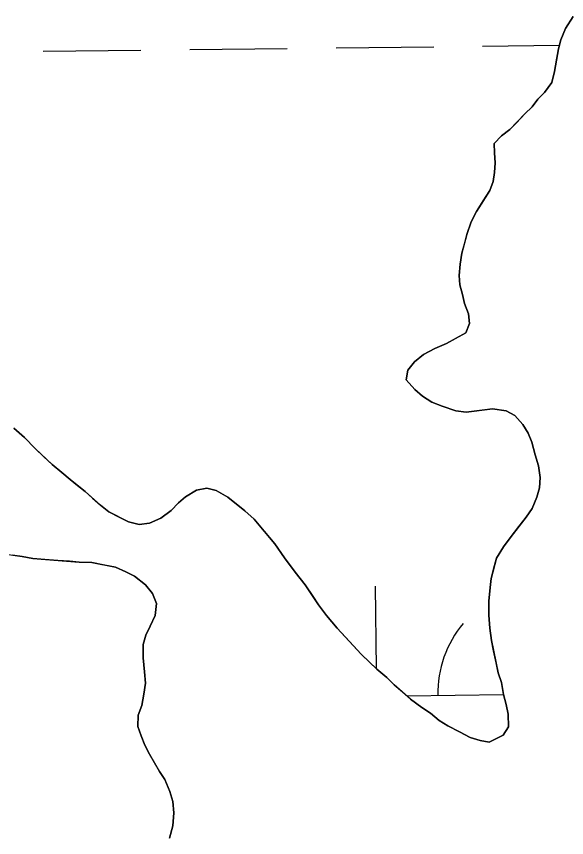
# Model space of a CAD drawing. Extents: x 3694830 to 3732949, y 415201 to 440970.
# Drawn here: x 3728840 to 3729020.2, y 423864.1 to 424133.2 of the extents above; entities that cross this region are included whole.
import ezdxf

# ---------------------------------------------------------------- set-up
doc = ezdxf.new("R2010")
doc.units = 0
doc.layers.add('V-TOPO-SHOR', color=7, linetype='Continuous')
doc.layers.add('V-WETL-SWMP', color=7, linetype='Continuous')

msp = doc.modelspace()

# ---------------------------------------------------------------- linework, layer by layer
at = {"layer": 'V-TOPO-SHOR'}
for points in [[(3728995.23, 423946.02), (3728995.57, 423949.04), (3728996.31, 423952.07), (3728997.24, 423955.7), (3728999.57, 423959.36), (3729002.11, 423962.83), (3729004.65, 423966.1), (3729007, 423969.16), (3729008.94, 423972.01), (3729010.47, 423975.66), (3729011.41, 423978.69), (3729011.54, 423982.1), (3729011.06, 423985.91), (3729009.98, 423989.5), (3729008.88, 423993.7), (3729007.62, 423996.68), (3729005.95, 423999.46), (3729003.28, 424002.41), (3729000.43, 424003.96), (3728996, 424004.67), (3728992.6, 424004.19), (3728987.39, 424003.48), (3728983.97, 424004.01), (3728979.52, 424005.52), (3728976.08, 424006.86), (3728973.02, 424008.8), (3728970.57, 424010.96), (3728967.69, 424014.11), (3728968.22, 424017.33), (3728970.38, 424019.99), (3728973.34, 424022.46), (3728977.11, 424024.35), (3728980.89, 424026.03), (3728983.87, 424027.7), (3728987.24, 424029.58), (3728988.38, 424032.61), (3728988.08, 424035.7), (3728986.84, 424039.17), (3728986.13, 424042.13), (3728985.22, 424045.24), (3728985.04, 424048.29), (3728985.36, 424052.07), (3728985.89, 424055.58), (3728986.82, 424058.73), (3728987.6, 424061.72), (3728989, 424065.88), (3728990.74, 424069.33), (3728992.91, 424072.75), (3728995.09, 424076.21), (3728996.23, 424079.12), (3728996.65, 424082.11), (3728996.87, 424085.28), (3728996.6, 424088.49), (3728996.53, 424091.58), (3728998.89, 424094.04), (3729001.66, 424096.11), (3729003.82, 424098.36), (3729006.56, 424101.31), (3729008.93, 424103.57), (3729010.88, 424106.1), (3729012.96, 424108.31), (3729015.38, 424111.58), (3729016.31, 424115.21), (3729017.02, 424119.52), (3729017.6, 424122.55), (3729018.34, 424125.58), (3729019.87, 424129.3), (3729022.4, 424133.21)], [(3728839.11, 423998.33), (3728842.59, 423995.19), (3728846.08, 423991.65), (3728848.95, 423988.9), (3728851.62, 423986.35), (3728854.88, 423983.81), (3728857.54, 423981.45), (3728859.99, 423979.5), (3728862.45, 423977.54), (3728864.9, 423975.39), (3728867.56, 423973.03), (3728870.21, 423970.88), (3728873.67, 423969.15), (3728876.71, 423967.6), (3728880.14, 423966.67), (3728883.55, 423967.15), (3728887.33, 423968.83), (3728890.69, 423971.32), (3728893.05, 423973.77), (3728895.41, 423975.83), (3728898.98, 423977.92), (3728902.38, 423978.59), (3728905.41, 423977.85), (3728909.27, 423975.72), (3728912.13, 423973.38), (3728914.79, 423971.22), (3728917.86, 423968.47), (3728921.15, 423964.53), (3728924.65, 423960.39), (3728927.76, 423955.83), (3728931.27, 423951.09), (3728934.58, 423946.94), (3728937.07, 423943.18), (3728938.93, 423940.41), (3728941.62, 423936.85), (3728945.12, 423932.71), (3728947.79, 423929.75), (3728950.46, 423927), (3728952.93, 423924.24), (3728955.8, 423921.49), (3728958.05, 423919.33), (3728961.32, 423916.59), (3728963.78, 423914.23), (3728966.44, 423911.88), (3728969.1, 423909.52), (3728972.77, 423906.79), (3728975.63, 423904.84), (3728978.49, 423902.49), (3728981.33, 423900.75), (3728985.19, 423898.82), (3728988.65, 423896.88), (3728991.88, 423895.95), (3728994.9, 423895.41), (3728999.47, 423897.72), (3729001.22, 423900.36), (3729001.13, 423904.58), (3729000.46, 423907.78), (3728999.59, 423910.97), (3728998.91, 423914.97), (3728997.83, 423918.16), (3728997.16, 423921.36), (3728996.28, 423925.36), (3728995.6, 423928.76), (3728995.11, 423932.76), (3728994.82, 423936.97), (3728994.73, 423941.59), (3728995.23, 423946.02)], [(3728890.11, 423863.92), (3728891.23, 423867.99), (3728891.54, 423872.26), (3728891.26, 423875.91), (3728890.19, 423879.22), (3728888.54, 423883.16), (3728886.88, 423885.78), (3728885.21, 423888.59), (3728883.55, 423891.41), (3728882.08, 423894.43), (3728880.81, 423897.45), (3728879.74, 423900.52), (3728879.86, 423904.26), (3728881, 423907.42), (3728881.72, 423911.13), (3728882.25, 423914.67), (3728881.97, 423918.4), (3728881.47, 423923.01), (3728881.5, 423927.35), (3728882.36, 423930.5), (3728883.82, 423933.38), (3728885.43, 423936.91), (3728885.87, 423940.85), (3728884.52, 423944.16), (3728882.25, 423947), (3728878.7, 423949.78), (3728875.81, 423951.24), (3728872.45, 423952.73), (3728868.9, 423953.42), (3728864.71, 423954.22), (3728860.53, 423954.41), (3728857.31, 423954.66), (3728853.57, 423954.95), (3728849.22, 423955.26), (3728845.36, 423955.54), (3728841.89, 423956.19), (3728838.63, 423956.68)]]:
    msp.add_lwpolyline(points, dxfattribs=at)
at = {"layer": 'V-WETL-SWMP'}
for p, q in [((3729022.4, 424133.21), (3729019.87, 424129.3)), ((3729019.87, 424129.3), (3729018.34, 424125.58)), ((3729018.34, 424125.58), (3729017.6, 424122.55)), ((3728896.73, 424122.35), (3728928.72, 424122.73)), ((3728944.72, 424122.92), (3728976.72, 424123.3)), ((3728992.72, 424123.49), (3729017.9, 424123.79)), ((3729017.6, 424122.55), (3729016.31, 424115.21)), ((3728848.73, 424121.78), (3728880.73, 424122.16)), ((3729016.31, 424115.21), (3729015.38, 424111.58)), ((3729015.38, 424111.58), (3729012.96, 424108.31)), ((3729012.96, 424108.31), (3729010.88, 424106.1)), ((3729008.93, 424103.57), (3729006.56, 424101.31)), ((3729010.88, 424106.1), (3729008.93, 424103.57)), ((3729006.56, 424101.31), (3729001.66, 424096.11)), ((3729001.66, 424096.11), (3728998.89, 424094.04)), ((3728998.89, 424094.04), (3728996.53, 424091.58)), ((3728996.53, 424091.58), (3728996.6, 424088.49)), ((3728996.6, 424088.49), (3728996.87, 424085.28)), ((3728996.87, 424085.28), (3728996.65, 424082.11)), ((3728996.65, 424082.11), (3728996.23, 424079.13)), ((3728996.23, 424079.13), (3728995.09, 424076.21)), ((3728995.09, 424076.21), (3728990.74, 424069.33)), ((3728990.74, 424069.33), (3728989, 424065.88)), ((3728989, 424065.88), (3728987.61, 424061.72)), ((3728987.61, 424061.72), (3728985.89, 424055.58)), ((3728985.89, 424055.58), (3728985.36, 424052.07)), ((3728985.36, 424052.07), (3728985.04, 424048.29)), ((3728985.04, 424048.29), (3728985.22, 424045.24)), ((3728985.22, 424045.24), (3728986.13, 424042.13)), ((3728986.13, 424042.13), (3728986.84, 424039.17)), ((3728986.84, 424039.17), (3728988.08, 424035.7)), ((3728988.08, 424035.7), (3728988.38, 424032.62)), ((3728988.38, 424032.62), (3728987.24, 424029.58)), ((3728987.24, 424029.58), (3728980.89, 424026.03)), ((3728980.89, 424026.03), (3728977.11, 424024.35)), ((3728977.11, 424024.35), (3728973.34, 424022.46)), ((3728973.34, 424022.46), (3728970.38, 424019.99)), ((3728968.23, 424017.33), (3728967.69, 424014.11)), ((3728970.38, 424019.99), (3728968.23, 424017.33)), ((3728967.69, 424014.11), (3728970.57, 424010.96)), ((3728970.57, 424010.96), (3728973.02, 424008.8)), ((3728973.02, 424008.8), (3728976.08, 424006.86)), ((3728976.08, 424006.86), (3728979.52, 424005.52)), ((3728979.52, 424005.52), (3728983.97, 424004.01)), ((3728983.97, 424004.01), (3728987.39, 424003.48)), ((3728987.39, 424003.48), (3728996, 424004.67)), ((3728996, 424004.67), (3729000.43, 424003.96)), ((3729000.43, 424003.96), (3729003.28, 424002.41)), ((3729003.28, 424002.41), (3729005.95, 423999.46)), ((3729005.95, 423999.46), (3729007.62, 423996.68)), ((3728842.59, 423995.19), (3728839.11, 423998.33)), ((3729007.62, 423996.68), (3729008.88, 423993.7)), ((3728846.08, 423991.65), (3728842.59, 423995.19)), ((3729008.88, 423993.7), (3729009.98, 423989.5)), ((3728851.62, 423986.35), (3728846.08, 423991.65)), ((3729009.98, 423989.5), (3729011.06, 423985.91)), ((3728854.88, 423983.81), (3728851.62, 423986.35)), ((3729011.06, 423985.91), (3729011.54, 423982.1)), ((3728857.54, 423981.46), (3728854.88, 423983.81)), ((3728862.45, 423977.54), (3728857.54, 423981.46)), ((3729011.54, 423982.1), (3729011.41, 423978.69)), ((3728867.56, 423973.03), (3728862.45, 423977.54)), ((3728898.98, 423977.92), (3728895.41, 423975.83)), ((3728902.38, 423978.59), (3728898.98, 423977.92)), ((3728905.41, 423977.85), (3728902.38, 423978.59)), ((3728909.27, 423975.72), (3728905.41, 423977.85)), ((3729011.41, 423978.69), (3729010.47, 423975.66)), ((3728895.41, 423975.83), (3728893.05, 423973.77)), ((3728914.79, 423971.22), (3728909.27, 423975.72)), ((3729010.47, 423975.66), (3729008.94, 423972.01)), ((3728870.22, 423970.88), (3728867.56, 423973.03)), ((3728893.05, 423973.77), (3728890.69, 423971.31)), ((3729008.94, 423972.01), (3729006.99, 423969.16)), ((3728876.71, 423967.6), (3728870.22, 423970.88)), ((3728890.69, 423971.31), (3728887.33, 423968.83)), ((3728917.86, 423968.48), (3728914.79, 423971.22)), ((3729006.99, 423969.16), (3729002.11, 423962.83)), ((3728880.14, 423966.67), (3728876.71, 423967.6)), ((3728883.55, 423967.15), (3728880.14, 423966.67)), ((3728887.33, 423968.83), (3728883.55, 423967.15)), ((3728924.65, 423960.39), (3728917.86, 423968.48)), ((3729002.11, 423962.83), (3728999.57, 423959.36)), ((3728927.76, 423955.83), (3728924.65, 423960.39)), ((3728999.57, 423959.36), (3728997.24, 423955.7)), ((3728834.16, 423957.35), (3728841.89, 423956.19)), ((3728841.89, 423956.19), (3728845.36, 423955.54)), ((3728845.36, 423955.54), (3728860.53, 423954.41)), ((3728931.28, 423951.09), (3728927.76, 423955.83)), ((3728997.24, 423955.7), (3728995.57, 423949.04)), ((3728860.53, 423954.41), (3728864.71, 423954.22)), ((3728864.71, 423954.22), (3728872.45, 423952.73)), ((3728872.45, 423952.73), (3728875.81, 423951.24)), ((3728875.81, 423951.24), (3728878.7, 423949.78)), ((3728934.58, 423946.94), (3728931.28, 423951.09)), ((3728878.7, 423949.78), (3728882.25, 423947)), ((3728995.57, 423949.04), (3728995.23, 423946.02)), ((3728882.25, 423947), (3728884.52, 423944.16)), ((3728938.93, 423940.41), (3728934.58, 423946.94)), ((3728958, 423919.38), (3728957.67, 423946.46)), ((3728995.23, 423946.02), (3728994.73, 423941.59)), ((3728884.52, 423944.16), (3728885.87, 423940.85)), ((3728885.87, 423940.85), (3728885.43, 423936.91)), ((3728941.62, 423936.85), (3728938.93, 423940.41)), ((3728994.73, 423941.59), (3728994.82, 423936.97)), ((3728885.43, 423936.91), (3728883.82, 423933.38)), ((3728945.12, 423932.71), (3728941.62, 423936.85)), ((3728994.82, 423936.97), (3728995.11, 423932.76)), ((3728883.82, 423933.38), (3728882.36, 423930.5)), ((3728952.93, 423924.24), (3728945.12, 423932.71)), ((3728995.11, 423932.76), (3728995.6, 423928.76)), ((3728882.36, 423930.5), (3728881.5, 423927.35)), ((3728995.6, 423928.76), (3728997.83, 423918.16)), ((3728881.5, 423927.35), (3728881.47, 423923.01)), ((3728958.05, 423919.33), (3728952.93, 423924.24)), ((3728881.47, 423923.01), (3728881.97, 423918.4)), ((3728881.97, 423918.4), (3728882.25, 423914.67)), ((3728961.32, 423916.59), (3728958.05, 423919.33)), ((3728997.83, 423918.16), (3728998.91, 423914.97)), ((3728963.78, 423914.23), (3728961.32, 423916.59)), ((3728882.25, 423914.67), (3728881.72, 423911.13)), ((3728969.1, 423909.52), (3728963.78, 423914.23)), ((3728998.91, 423914.97), (3728999.59, 423910.97)), ((3728881.72, 423911.13), (3728881, 423907.42)), ((3728967.91, 423910.58), (3728999.6, 423910.96)), ((3728999.59, 423910.97), (3729000.46, 423907.78)), ((3728881, 423907.42), (3728879.86, 423904.26)), ((3728972.77, 423906.79), (3728969.1, 423909.52)), ((3729000.46, 423907.78), (3729001.13, 423904.58)), ((3728975.63, 423904.84), (3728972.77, 423906.79)), ((3728978.49, 423902.49), (3728975.63, 423904.84)), ((3729001.13, 423904.58), (3729001.22, 423900.36)), ((3728879.86, 423904.26), (3728879.74, 423900.52)), ((3728981.33, 423900.75), (3728978.49, 423902.49)), ((3728879.74, 423900.52), (3728880.81, 423897.45)), ((3728985.19, 423898.82), (3728981.33, 423900.75)), ((3729001.22, 423900.36), (3728999.47, 423897.72)), ((3728880.81, 423897.45), (3728882.08, 423894.43)), ((3728988.65, 423896.89), (3728985.19, 423898.82)), ((3728991.88, 423895.95), (3728988.65, 423896.89)), ((3728999.47, 423897.72), (3728994.9, 423895.41)), ((3728882.08, 423894.43), (3728883.55, 423891.41)), ((3728994.9, 423895.41), (3728991.88, 423895.95)), ((3728883.55, 423891.41), (3728886.88, 423885.78)), ((3728886.88, 423885.78), (3728888.54, 423883.16)), ((3728888.54, 423883.16), (3728890.19, 423879.22)), ((3728890.19, 423879.22), (3728891.26, 423875.91)), ((3728891.26, 423875.91), (3728891.54, 423872.26)), ((3728891.54, 423872.26), (3728891.23, 423868)), ((3728891.23, 423868), (3728890.11, 423863.92))]:
    msp.add_line(p, q, dxfattribs=at)
msp.add_arc((3729013.34, 423911.59), 35.25, 139.9115, 181.4552, dxfattribs=at)

doc.saveas('drawing.dxf')
